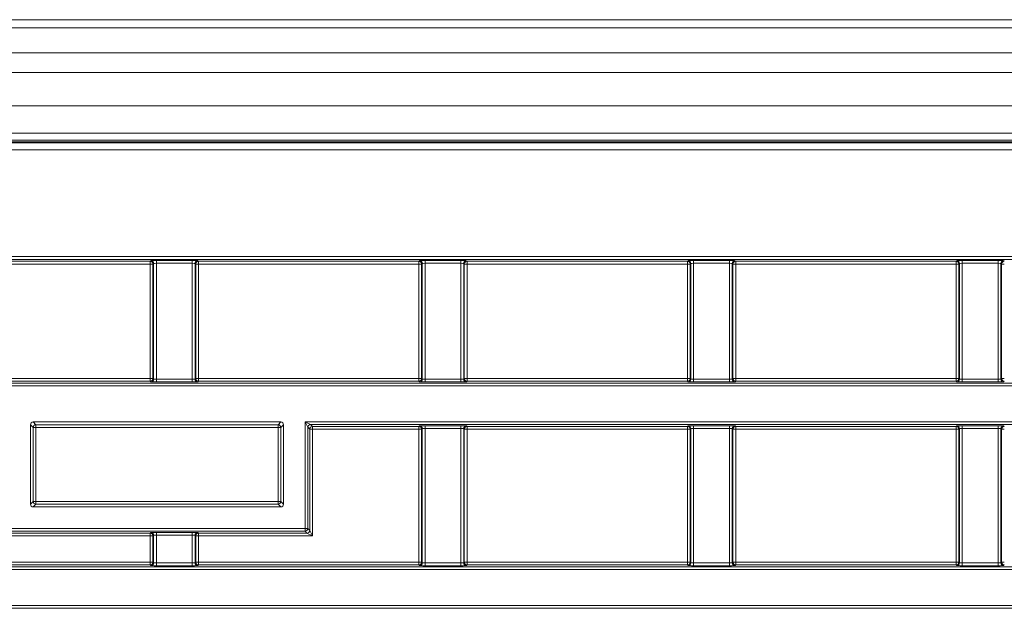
# Model space of a CAD drawing. Header units: millimetres. Extents: x 0 to 1118, y 0 to 864.
# Tile 344 of 390: x 505 to 523, y 662 to 673. Entities that reach past the tile are written whole.
import ezdxf

# ---------------------------------------------------------------- set-up
doc = ezdxf.new("R2010")
doc.units = ezdxf.units.MM

msp = doc.modelspace()

# ---------------------------------------------------------------- linework, layer by layer
at = {"color": 7, "linetype": 'Continuous', "lineweight": 15}
for p, q in [((607.0387, 673.0354), (472.6137, 673.0354)), ((607.0387, 670.9729), (472.6137, 670.9729)), ((471.8311, 670.8175), (607.8213, 670.8175)), ((505.5279, 665.6812), (505.5279, 664.2396)), ((505.5779, 665.7312), (510.0695, 665.7312)), ((510.1195, 665.6812), (510.1195, 664.2396)), ((505.5779, 664.1896), (510.0695, 664.1896))]:
    msp.add_line(p, q, dxfattribs=at)
at = {"color": 9, "linetype": 'Continuous', "lineweight": 0}
for p, q in [((607.0387, 672.8889), (472.6137, 672.8889)), ((607.0387, 672.4318), (472.6137, 672.4318)), ((607.0387, 672.0783), (472.6137, 672.0783)), ((607.0387, 671.4729), (472.6137, 671.4729)), ((471.8384, 670.8), (607.8141, 670.8)), ((607.0387, 670.8479), (472.6137, 670.8479)), ((607.8141, 670.675), (471.8384, 670.675)), ((474.3861, 668.7341), (605.2664, 668.7341)), ((605.2664, 668.6841), (474.3861, 668.6841)), ((503.701, 668.6487), (507.7015, 668.6487)), ((507.7015, 668.6487), (507.7129, 668.6601)), ((507.7015, 668.5987), (507.7015, 668.6487)), ((507.8129, 668.6618), (508.4646, 668.6618)), ((507.8129, 668.6118), (507.8129, 668.6618)), ((508.4646, 668.6118), (508.4646, 668.6618)), ((508.5646, 668.6601), (508.576, 668.6487)), ((508.576, 668.6487), (512.5765, 668.6487)), ((508.576, 668.6487), (508.576, 668.5987)), ((512.5765, 668.6487), (512.5879, 668.6601)), ((512.5765, 668.6487), (512.5765, 668.5987)), ((512.6879, 668.6618), (513.3396, 668.6618)), ((512.6879, 668.6618), (512.6879, 668.6118)), ((513.3396, 668.6618), (513.3396, 668.6118)), ((513.4396, 668.6601), (513.451, 668.6487)), ((513.451, 668.6487), (517.4515, 668.6487)), ((513.451, 668.6487), (513.451, 668.5987)), ((517.4515, 668.6487), (517.4629, 668.6601)), ((517.4515, 668.6487), (517.4515, 668.5987)), ((517.5629, 668.6618), (518.2146, 668.6618)), ((517.5629, 668.6618), (517.5629, 668.6118)), ((518.2146, 668.6618), (518.2146, 668.6118)), ((518.3146, 668.6601), (518.326, 668.6487)), ((518.326, 668.6487), (522.3265, 668.6487)), ((518.326, 668.6487), (518.326, 668.5987)), ((522.3265, 668.6487), (522.3379, 668.6601)), ((522.3265, 668.6487), (522.3265, 668.5987)), ((522.4379, 668.6618), (523.0896, 668.6618)), ((522.4379, 668.6618), (522.4379, 668.6118)), ((523.0896, 668.6618), (523.0896, 668.6118)), ((523.1896, 668.6601), (523.201, 668.6487)), ((507.7015, 668.5987), (503.701, 668.5987)), ((507.7015, 666.5216), (507.7015, 668.5987)), ((507.7015, 668.5987), (507.7515, 668.5987)), ((507.7629, 668.6101), (507.7515, 668.5987)), ((507.7515, 668.5987), (507.7515, 666.5216)), ((507.7629, 666.5102), (507.7629, 668.6101)), ((508.4646, 668.6118), (507.8129, 668.6118)), ((507.8129, 668.6118), (507.8129, 666.5085)), ((508.4646, 666.5085), (508.4646, 668.6118)), ((508.5146, 668.6101), (508.5146, 666.5102)), ((508.526, 668.5987), (508.5146, 668.6101)), ((508.526, 666.5216), (508.526, 668.5987)), ((508.526, 668.5987), (508.576, 668.5987)), ((512.5765, 668.5987), (508.576, 668.5987)), ((508.576, 668.5987), (508.576, 666.5216)), ((512.5765, 668.5987), (512.6265, 668.5987)), ((512.5765, 666.5216), (512.5765, 668.5987)), ((512.6379, 668.6101), (512.6265, 668.5987)), ((512.6265, 668.5987), (512.6265, 666.5216)), ((512.6379, 666.5102), (512.6379, 668.6101)), ((513.3396, 668.6118), (512.6879, 668.6118)), ((512.6879, 668.6118), (512.6879, 666.5085)), ((513.3396, 666.5085), (513.3396, 668.6118)), ((513.3896, 668.6101), (513.3896, 666.5102)), ((513.401, 668.5987), (513.3896, 668.6101)), ((513.401, 666.5216), (513.401, 668.5987)), ((513.401, 668.5987), (513.451, 668.5987)), ((513.451, 668.5987), (513.451, 666.5216)), ((517.4515, 668.5987), (513.451, 668.5987)), ((517.4515, 668.5987), (517.5015, 668.5987)), ((517.4515, 666.5216), (517.4515, 668.5987)), ((517.5129, 668.6101), (517.5015, 668.5987)), ((517.5015, 668.5987), (517.5015, 666.5216)), ((517.5129, 666.5102), (517.5129, 668.6101)), ((518.2146, 668.6118), (517.5629, 668.6118)), ((517.5629, 668.6118), (517.5629, 666.5085)), ((518.2146, 666.5085), (518.2146, 668.6118)), ((518.2646, 668.6101), (518.2646, 666.5102)), ((518.276, 668.5987), (518.2646, 668.6101)), ((518.276, 666.5216), (518.276, 668.5987)), ((518.276, 668.5987), (518.326, 668.5987)), ((518.326, 668.5987), (518.326, 666.5216)), ((522.3265, 668.5987), (518.326, 668.5987)), ((522.3265, 666.5216), (522.3265, 668.5987)), ((522.3265, 668.5987), (522.3765, 668.5987)), ((522.3879, 668.6101), (522.3765, 668.5987)), ((522.3765, 668.5987), (522.3765, 666.5216)), ((522.3879, 666.5102), (522.3879, 668.6101)), ((523.0896, 668.6118), (522.4379, 668.6118)), ((522.4379, 668.6118), (522.4379, 666.5085)), ((523.0896, 666.5085), (523.0896, 668.6118)), ((523.1396, 668.6101), (523.1396, 666.5102)), ((523.151, 668.5987), (523.1396, 668.6101)), ((523.151, 666.5216), (523.151, 668.5987)), ((523.151, 668.5987), (523.201, 668.5987)), ((503.701, 666.5216), (507.7015, 666.5216)), ((507.7015, 666.5216), (507.7515, 666.5216)), ((507.7015, 666.4716), (507.7015, 666.5216)), ((507.7515, 666.5216), (507.7629, 666.5102)), ((507.8129, 666.4585), (507.8129, 666.5085)), ((507.8129, 666.5085), (508.4646, 666.5085)), ((508.4646, 666.4585), (508.4646, 666.5085)), ((508.5146, 666.5102), (508.526, 666.5216)), ((508.576, 666.5216), (508.526, 666.5216)), ((508.576, 666.5216), (508.576, 666.4716)), ((508.576, 666.5216), (512.5765, 666.5216)), ((512.5765, 666.5216), (512.5765, 666.4716)), ((512.6265, 666.5216), (512.5765, 666.5216)), ((512.6265, 666.5216), (512.6379, 666.5102)), ((512.6879, 666.5085), (513.3396, 666.5085)), ((512.6879, 666.5085), (512.6879, 666.4585)), ((513.3396, 666.5085), (513.3396, 666.4585)), ((513.3896, 666.5102), (513.401, 666.5216)), ((513.451, 666.5216), (513.401, 666.5216)), ((513.451, 666.5216), (513.451, 666.4716)), ((513.451, 666.5216), (517.4515, 666.5216)), ((517.4515, 666.5216), (517.4515, 666.4716)), ((517.5015, 666.5216), (517.4515, 666.5216)), ((517.5015, 666.5216), (517.5129, 666.5102)), ((517.5629, 666.5085), (518.2146, 666.5085)), ((517.5629, 666.5085), (517.5629, 666.4585)), ((518.2146, 666.5085), (518.2146, 666.4585)), ((518.2646, 666.5102), (518.276, 666.5216)), ((518.326, 666.5216), (518.276, 666.5216)), ((518.326, 666.5216), (522.3265, 666.5216)), ((518.326, 666.5216), (518.326, 666.4716)), ((522.3765, 666.5216), (522.3265, 666.5216)), ((522.3265, 666.5216), (522.3265, 666.4716)), ((522.3765, 666.5216), (522.3879, 666.5102)), ((522.4379, 666.5085), (522.4379, 666.4585)), ((522.4379, 666.5085), (523.0896, 666.5085)), ((523.0896, 666.5085), (523.0896, 666.4585)), ((523.1396, 666.5102), (523.151, 666.5216)), ((523.201, 666.5216), (523.151, 666.5216)), ((476.1302, 666.4362), (603.5223, 666.4362)), ((603.5223, 666.3862), (476.1302, 666.3862)), ((507.7015, 666.4716), (503.701, 666.4716)), ((507.7129, 666.4602), (507.7015, 666.4716)), ((508.4646, 666.4585), (507.8129, 666.4585)), ((508.576, 666.4716), (508.5646, 666.4602)), ((512.5765, 666.4716), (508.576, 666.4716)), ((512.5879, 666.4602), (512.5765, 666.4716)), ((513.3396, 666.4585), (512.6879, 666.4585)), ((513.451, 666.4716), (513.4396, 666.4602)), ((517.4515, 666.4716), (513.451, 666.4716)), ((517.4629, 666.4602), (517.4515, 666.4716)), ((518.2146, 666.4585), (517.5629, 666.4585)), ((518.326, 666.4716), (518.3146, 666.4602)), ((522.3265, 666.4716), (518.326, 666.4716)), ((522.3379, 666.4602), (522.3265, 666.4716)), ((523.0896, 666.4585), (522.4379, 666.4585)), ((523.201, 666.4716), (523.1896, 666.4602)), ((505.5771, 665.632), (505.5279, 665.6812)), ((505.5771, 664.2887), (505.5771, 665.632)), ((505.5771, 665.632), (505.6271, 665.632)), ((505.5779, 665.7312), (505.6271, 665.682)), ((505.6271, 665.682), (505.6271, 665.632)), ((505.6271, 665.682), (510.0204, 665.682)), ((505.6271, 665.632), (505.6271, 664.2887)), ((510.0204, 665.632), (505.6271, 665.632)), ((510.0204, 665.682), (510.0695, 665.7312)), ((510.0204, 665.682), (510.0204, 665.632)), ((510.0204, 664.2887), (510.0204, 665.632)), ((510.0204, 665.632), (510.0704, 665.632)), ((510.1195, 665.6812), (510.0704, 665.632)), ((510.0704, 665.632), (510.0704, 664.2887)), ((510.5109, 663.7982), (510.5109, 665.7345)), ((510.5608, 665.6345), (510.5109, 665.7345)), ((510.5109, 665.7345), (603.5223, 665.7345)), ((510.5109, 665.7345), (510.6108, 665.6845)), ((510.5608, 665.6345), (510.5608, 663.7982)), ((510.5962, 665.5991), (510.5608, 665.6345)), ((603.5223, 665.6845), (510.6108, 665.6845)), ((510.6108, 665.6845), (510.6462, 665.6491)), ((510.6462, 665.6491), (512.5765, 665.6491)), ((510.6462, 665.6491), (510.6462, 665.5991)), ((512.5765, 665.6491), (512.5879, 665.6605)), ((512.5765, 665.6491), (512.5765, 665.5991)), ((512.6379, 665.6105), (512.6265, 665.5991)), ((512.6379, 663.1741), (512.6379, 665.6105)), ((512.6879, 665.6622), (513.3396, 665.6622)), ((512.6879, 665.6622), (512.6879, 665.6122)), ((513.3396, 665.6122), (512.6879, 665.6122)), ((512.6879, 665.6122), (512.6879, 663.1724)), ((513.3396, 665.6622), (513.3396, 665.6122)), ((513.3396, 663.1724), (513.3396, 665.6122)), ((513.3896, 665.6105), (513.3896, 663.1741)), ((513.401, 665.5991), (513.3896, 665.6105)), ((513.4396, 665.6605), (513.451, 665.6491)), ((513.451, 665.6491), (517.4515, 665.6491)), ((513.451, 665.6491), (513.451, 665.5991)), ((517.4515, 665.6491), (517.4629, 665.6605)), ((517.4515, 665.6491), (517.4515, 665.5991)), ((517.5129, 665.6105), (517.5015, 665.5991)), ((517.5129, 663.1741), (517.5129, 665.6105)), ((517.5629, 665.6622), (518.2146, 665.6622)), ((517.5629, 665.6622), (517.5629, 665.6122)), ((518.2146, 665.6122), (517.5629, 665.6122)), ((517.5629, 665.6122), (517.5629, 663.1724)), ((518.2146, 665.6622), (518.2146, 665.6122)), ((518.2146, 663.1724), (518.2146, 665.6122)), ((518.2646, 665.6105), (518.2646, 663.1741)), ((518.276, 665.5991), (518.2646, 665.6105)), ((518.3146, 665.6605), (518.326, 665.6491)), ((518.326, 665.6491), (522.3265, 665.6491)), ((518.326, 665.6491), (518.326, 665.5991)), ((522.3265, 665.6491), (522.3379, 665.6605)), ((522.3265, 665.6491), (522.3265, 665.5991)), ((522.3879, 665.6105), (522.3765, 665.5991)), ((522.3879, 663.1741), (522.3879, 665.6105)), ((522.4379, 665.6622), (523.0896, 665.6622)), ((522.4379, 665.6622), (522.4379, 665.6122)), ((523.0896, 665.6122), (522.4379, 665.6122)), ((522.4379, 665.6122), (522.4379, 663.1724)), ((523.0896, 665.6622), (523.0896, 665.6122)), ((523.0896, 663.1724), (523.0896, 665.6122)), ((523.1396, 665.6105), (523.1396, 663.1741)), ((523.151, 665.5991), (523.1396, 665.6105)), ((523.1896, 665.6605), (523.201, 665.6491)), ((510.5962, 663.7629), (510.5962, 665.5991)), ((510.6462, 665.5991), (510.5962, 665.5991)), ((510.6462, 665.5991), (510.6462, 663.6629)), ((512.5765, 665.5991), (510.6462, 665.5991)), ((512.5765, 663.1855), (512.5765, 665.5991)), ((512.6265, 665.5991), (512.5765, 665.5991)), ((512.6265, 665.5991), (512.6265, 663.1855)), ((513.401, 663.1855), (513.401, 665.5991)), ((513.451, 665.5991), (513.401, 665.5991)), ((517.4515, 665.5991), (513.451, 665.5991)), ((513.451, 665.5991), (513.451, 663.1855)), ((517.5015, 665.5991), (517.4515, 665.5991)), ((517.4515, 663.1855), (517.4515, 665.5991)), ((517.5015, 665.5991), (517.5015, 663.1855)), ((518.276, 663.1855), (518.276, 665.5991)), ((518.326, 665.5991), (518.276, 665.5991)), ((518.326, 665.5991), (518.326, 663.1855)), ((522.3265, 665.5991), (518.326, 665.5991)), ((522.3265, 663.1855), (522.3265, 665.5991)), ((522.3765, 665.5991), (522.3265, 665.5991)), ((522.3765, 665.5991), (522.3765, 663.1855)), ((523.151, 663.1855), (523.151, 665.5991)), ((523.201, 665.5991), (523.151, 665.5991)), ((505.5279, 664.2396), (505.5771, 664.2887)), ((505.6271, 664.2887), (505.5771, 664.2887)), ((505.6271, 664.2387), (505.5779, 664.1896)), ((505.6271, 664.2887), (505.6271, 664.2387)), ((505.6271, 664.2887), (510.0204, 664.2887)), ((510.0204, 664.2387), (505.6271, 664.2387)), ((510.0204, 664.2887), (510.0204, 664.2387)), ((510.0704, 664.2887), (510.0204, 664.2887)), ((510.0695, 664.1896), (510.0204, 664.2387)), ((510.0704, 664.2887), (510.1195, 664.2396)), ((507.7015, 663.6629), (505.0013, 663.6629)), ((505.1012, 663.7129), (507.7015, 663.7129)), ((505.1366, 663.7982), (510.5109, 663.7982)), ((510.5109, 663.7483), (505.1366, 663.7483)), ((507.7015, 663.7129), (507.7129, 663.7243)), ((507.7015, 663.7129), (507.7015, 663.6629)), ((507.7015, 663.1855), (507.7015, 663.6629)), ((507.7515, 663.6629), (507.7015, 663.6629)), ((507.7629, 663.6743), (507.7515, 663.6629)), ((507.7515, 663.6629), (507.7515, 663.1855)), ((507.7629, 663.1741), (507.7629, 663.6743)), ((507.8129, 663.726), (508.4646, 663.726)), ((507.8129, 663.726), (507.8129, 663.676)), ((508.4646, 663.676), (507.8129, 663.676)), ((507.8129, 663.676), (507.8129, 663.1724)), ((508.4646, 663.726), (508.4646, 663.676)), ((508.4646, 663.1724), (508.4646, 663.676)), ((508.5146, 663.6743), (508.5146, 663.1741)), ((508.526, 663.6629), (508.5146, 663.6743)), ((508.526, 663.1855), (508.526, 663.6629)), ((508.576, 663.6629), (508.526, 663.6629)), ((508.5646, 663.7243), (508.576, 663.7129)), ((508.576, 663.7129), (510.5462, 663.7129)), ((508.576, 663.6629), (508.576, 663.7129)), ((510.6462, 663.6629), (508.576, 663.6629)), ((508.576, 663.6629), (508.576, 663.1855)), ((510.5109, 663.7483), (510.5109, 663.7982)), ((510.5109, 663.7982), (510.5608, 663.7982)), ((510.5462, 663.7129), (510.5109, 663.7483)), ((510.6462, 663.6629), (510.5462, 663.7129)), ((510.5608, 663.7982), (510.5962, 663.7629)), ((510.5962, 663.7629), (510.6462, 663.6629)), ((503.701, 663.1855), (507.7015, 663.1855)), ((507.7015, 663.1355), (503.701, 663.1355)), ((507.7515, 663.1855), (507.7015, 663.1855)), ((507.7015, 663.1855), (507.7015, 663.1355)), ((507.7129, 663.1241), (507.7015, 663.1355)), ((507.7515, 663.1855), (507.7629, 663.1741)), ((507.8129, 663.1724), (508.4646, 663.1724)), ((507.8129, 663.1724), (507.8129, 663.1224)), ((508.4646, 663.1224), (507.8129, 663.1224)), ((508.4646, 663.1724), (508.4646, 663.1224)), ((508.5146, 663.1741), (508.526, 663.1855)), ((508.576, 663.1855), (508.526, 663.1855)), ((508.576, 663.1355), (508.5646, 663.1241)), ((508.576, 663.1855), (512.5765, 663.1855)), ((508.576, 663.1855), (508.576, 663.1355)), ((512.5765, 663.1355), (508.576, 663.1355)), ((512.6265, 663.1855), (512.5765, 663.1855)), ((512.5765, 663.1855), (512.5765, 663.1355)), ((512.5879, 663.1241), (512.5765, 663.1355)), ((512.6265, 663.1855), (512.6379, 663.1741)), ((512.6879, 663.1724), (512.6879, 663.1224)), ((512.6879, 663.1724), (513.3396, 663.1724)), ((513.3396, 663.1224), (512.6879, 663.1224)), ((513.3396, 663.1724), (513.3396, 663.1224)), ((513.3896, 663.1741), (513.401, 663.1855)), ((513.451, 663.1855), (513.401, 663.1855)), ((513.451, 663.1355), (513.4396, 663.1241)), ((513.451, 663.1855), (513.451, 663.1355)), ((513.451, 663.1855), (517.4515, 663.1855)), ((517.4515, 663.1355), (513.451, 663.1355)), ((517.4515, 663.1855), (517.4515, 663.1355)), ((517.5015, 663.1855), (517.4515, 663.1855)), ((517.4629, 663.1241), (517.4515, 663.1355)), ((517.5015, 663.1855), (517.5129, 663.1741)), ((517.5629, 663.1724), (518.2146, 663.1724)), ((517.5629, 663.1724), (517.5629, 663.1224)), ((518.2146, 663.1224), (517.5629, 663.1224)), ((518.2146, 663.1724), (518.2146, 663.1224)), ((518.2646, 663.1741), (518.276, 663.1855)), ((518.326, 663.1855), (518.276, 663.1855)), ((518.326, 663.1355), (518.3146, 663.1241)), ((518.326, 663.1855), (522.3265, 663.1855)), ((518.326, 663.1855), (518.326, 663.1355)), ((522.3265, 663.1355), (518.326, 663.1355)), ((522.3265, 663.1855), (522.3265, 663.1355)), ((522.3765, 663.1855), (522.3265, 663.1855)), ((522.3379, 663.1241), (522.3265, 663.1355)), ((522.3765, 663.1855), (522.3879, 663.1741)), ((522.4379, 663.1724), (522.4379, 663.1224)), ((522.4379, 663.1724), (523.0896, 663.1724)), ((523.0896, 663.1224), (522.4379, 663.1224)), ((523.0896, 663.1724), (523.0896, 663.1224)), ((523.1396, 663.1741), (523.151, 663.1855)), ((523.201, 663.1855), (523.151, 663.1855)), ((523.201, 663.1355), (523.1896, 663.1241)), ((603.9156, 663.0501), (487.7146, 663.0501)), ((487.8146, 663.1001), (603.9156, 663.1001)), ((487.7146, 662.3984), (603.9156, 662.3984)), ((603.9156, 662.3484), (487.8146, 662.3484))]:
    msp.add_line(p, q, dxfattribs=at)
for centre, start, end in [((507.7015, 668.5987), 0.02044, 89.97956), ((507.7129, 668.6101), 0.02044, 89.97956), ((508.5646, 668.6101), 90.02044, 179.97956), ((508.576, 668.5987), 90.02044, 179.97956), ((512.5765, 668.5987), 0.02044, 89.97956), ((512.5879, 668.6101), 0.02044, 89.97956), ((513.4396, 668.6101), 90.02044, 179.97956), ((513.451, 668.5987), 90.02044, 179.97956), ((517.4515, 668.5987), 0.02044, 89.97956), ((517.4629, 668.6101), 0.02044, 89.97956), ((518.3146, 668.6101), 90.02044, 179.97956), ((518.326, 668.5987), 90.02044, 179.97956), ((522.3265, 668.5987), 0.02044, 89.97956), ((522.3379, 668.6101), 0.02044, 89.97956), ((523.1896, 668.6101), 90.02044, 179.97956), ((523.201, 668.5987), 90.02044, 179.97956), ((507.7015, 666.5216), 270.02044, 359.97956), ((507.7129, 666.5102), 270.02044, 359.97956), ((508.5646, 666.5102), 180.02044, 269.97956), ((508.576, 666.5216), 180.02044, 269.97956), ((512.5765, 666.5216), 270.02044, 359.97956), ((512.5879, 666.5102), 270.02044, 359.97956), ((513.4396, 666.5102), 180.02044, 269.97956), ((513.451, 666.5216), 180.02044, 269.97956), ((517.4515, 666.5216), 270.02044, 359.97956), ((517.4629, 666.5102), 270.02044, 359.97956), ((518.3146, 666.5102), 180.02044, 269.97956), ((518.326, 666.5216), 180.02044, 269.97956), ((522.3265, 666.5216), 270.02044, 359.97956), ((522.3379, 666.5102), 270.02044, 359.97956), ((523.1896, 666.5102), 180.02044, 269.97956), ((523.201, 666.5216), 180.02044, 269.97956), ((505.6271, 665.632), 90.02044, 179.97956), ((510.0204, 665.632), 0.02044, 89.97956), ((510.6109, 665.6345), 90.02044, 179.97956), ((510.6462, 665.5991), 90.02044, 179.97956), ((512.5765, 665.5991), 0.02044, 89.97956), ((512.5879, 665.6105), 0.02044, 89.97956), ((513.4396, 665.6105), 90.02044, 179.97956), ((513.451, 665.5991), 90.02044, 179.97956), ((517.4515, 665.5991), 0.02044, 89.97956), ((517.4629, 665.6105), 0.02044, 89.97956), ((518.3146, 665.6105), 90.02044, 179.97956), ((518.326, 665.5991), 90.02044, 179.97956), ((522.3265, 665.5991), 0.02044, 89.97956), ((522.3379, 665.6105), 0.02044, 89.97956), ((523.1896, 665.6105), 90.02044, 179.97956), ((523.201, 665.5991), 90.02044, 179.97956), ((505.6271, 664.2887), 180.02044, 269.97956), ((510.0204, 664.2887), 270.02044, 359.97956), ((507.7015, 663.6629), 0.02044, 89.97956), ((507.7129, 663.6742), 0.02044, 89.97956), ((508.5646, 663.6742), 90.02044, 179.97956), ((508.576, 663.6629), 90.02044, 179.97956), ((510.5108, 663.7983), 270.02044, 359.97956), ((510.5462, 663.7629), 270.02044, 359.97956), ((507.7015, 663.1855), 270.02044, 359.97956), ((507.7129, 663.1741), 270.02044, 359.97956), ((508.5646, 663.1741), 180.02044, 269.97956), ((508.576, 663.1855), 180.02044, 269.97956), ((512.5765, 663.1855), 270.02044, 359.97956), ((512.5879, 663.1741), 270.02044, 359.97956), ((513.4396, 663.1741), 180.02044, 269.97956), ((513.451, 663.1855), 180.02044, 269.97956), ((517.4515, 663.1855), 270.02044, 359.97956), ((517.4629, 663.1741), 270.02044, 359.97956), ((518.3146, 663.1741), 180.02044, 269.97956), ((518.326, 663.1855), 180.02044, 269.97956), ((522.3265, 663.1855), 270.02044, 359.97956), ((522.3379, 663.1741), 270.02044, 359.97956), ((523.1896, 663.1741), 180.02044, 269.97956), ((523.201, 663.1855), 180.02044, 269.97956)]:
    msp.add_arc(centre, 0.05, start, end, dxfattribs=at)
for centre, major_axis, ratio, start_param, end_param in [((507.8129, 668.6601), (0.1, 0), 0.0174551, 1.5707963, 3.1241394), ((508.4646, 668.6601), (0.1, 0), 0.0174551, 0.0174533, 1.5707963), ((512.6879, 668.6601), (0.1, 0), 0.0174551, 1.5707963, 3.1241394), ((513.3396, 668.6601), (0.1, 0), 0.0174551, 0.0174533, 1.5707963), ((517.5629, 668.6601), (0.1, 0), 0.0174551, 1.5707963, 3.1241394), ((518.2146, 668.6601), (0.1, 0), 0.0174551, 0.0174533, 1.5707963), ((522.4379, 668.6601), (0.1, 0), 0.0174551, 1.5707963, 3.1241394), ((523.0896, 668.6601), (0.1, 0), 0.0174551, 0.0174533, 1.5707963), ((507.8129, 668.6101), (0.05, 0), 0.0349101, 1.5707963, 3.1241394), ((508.4646, 668.6101), (0.05, 0), 0.0349101, 0.0174533, 1.5707963), ((512.6879, 668.6101), (0.05, 0), 0.0349101, 1.5707963, 3.1241394), ((513.3396, 668.6101), (0.05, 0), 0.0349101, 0.0174533, 1.5707963), ((517.5629, 668.6101), (0.05, 0), 0.0349101, 1.5707963, 3.1241394), ((518.2146, 668.6101), (0.05, 0), 0.0349101, 0.0174533, 1.5707963), ((522.4379, 668.6101), (0.05, 0), 0.0349101, 1.5707963, 3.1241394), ((523.0896, 668.6101), (0.05, 0), 0.0349101, 0.0174533, 1.5707963), ((507.8129, 666.5102), (0.05, 0), 0.0349101, 3.1590459, 4.712389), ((508.4646, 666.5102), (0.05, 0), 0.0349101, 4.712389, 6.265732), ((512.6879, 666.5102), (0.05, 0), 0.0349101, 3.1590459, 4.712389), ((513.3396, 666.5102), (0.05, 0), 0.0349101, 4.712389, 6.265732), ((517.5629, 666.5102), (0.05, 0), 0.0349101, 3.1590459, 4.712389), ((518.2146, 666.5102), (0.05, 0), 0.0349101, 4.712389, 6.265732), ((522.4379, 666.5102), (0.05, 0), 0.0349101, 3.1590459, 4.712389), ((523.0896, 666.5102), (0.05, 0), 0.0349101, 4.712389, 6.265732), ((507.8129, 666.4602), (0.1, 0), 0.0174551, 3.1590459, 4.712389), ((508.4646, 666.4602), (0.1, 0), 0.0174551, 4.712389, 6.265732), ((512.6879, 666.4602), (0.1, 0), 0.0174551, 3.1590459, 4.712389), ((513.3396, 666.4602), (0.1, 0), 0.0174551, 4.712389, 6.265732), ((517.5629, 666.4602), (0.1, 0), 0.0174551, 3.1590459, 4.712389), ((518.2146, 666.4602), (0.1, 0), 0.0174551, 4.712389, 6.265732), ((522.4379, 666.4602), (0.1, 0), 0.0174551, 3.1590459, 4.712389), ((523.0896, 666.4602), (0.1, 0), 0.0174551, 4.712389, 6.265732), ((512.6879, 665.6605), (0.1, 0), 0.0174551, 1.5707963, 3.1241394), ((512.6879, 665.6105), (0.05, 0), 0.0349101, 1.5707963, 3.1241394), ((513.3396, 665.6605), (0.1, 0), 0.0174551, 0.0174533, 1.5707963), ((513.3396, 665.6105), (0.05, 0), 0.0349101, 0.0174533, 1.5707963), ((517.5629, 665.6605), (0.1, 0), 0.0174551, 1.5707963, 3.1241394), ((517.5629, 665.6105), (0.05, 0), 0.0349101, 1.5707963, 3.1241394), ((518.2146, 665.6605), (0.1, 0), 0.0174551, 0.0174533, 1.5707963), ((518.2146, 665.6105), (0.05, 0), 0.0349101, 0.0174533, 1.5707963), ((522.4379, 665.6605), (0.1, 0), 0.0174551, 1.5707963, 3.1241394), ((522.4379, 665.6105), (0.05, 0), 0.0349101, 1.5707963, 3.1241394), ((523.0896, 665.6605), (0.1, 0), 0.0174551, 0.0174533, 1.5707963), ((523.0896, 665.6105), (0.05, 0), 0.0349101, 0.0174533, 1.5707963), ((507.8129, 663.7242), (0.1, 0), 0.0174551, 1.5707963, 3.1241394), ((507.8129, 663.6742), (0.05, 0), 0.0349101, 1.5707963, 3.1241394), ((508.4646, 663.7242), (0.1, 0), 0.0174551, 0.0174533, 1.5707963), ((508.4646, 663.6742), (0.05, 0), 0.0349101, 0.0174533, 1.5707963), ((507.8129, 663.1241), (0.1, 0), 0.0174551, 3.1590459, 4.712389), ((507.8129, 663.1741), (0.05, 0), 0.0349101, 3.1590459, 4.712389), ((508.4646, 663.1741), (0.05, 0), 0.0349101, 4.712389, 6.265732), ((508.4646, 663.1241), (0.1, 0), 0.0174551, 4.712389, 6.265732), ((512.6879, 663.1241), (0.1, 0), 0.0174551, 3.1590459, 4.712389), ((512.6879, 663.1741), (0.05, 0), 0.0349101, 3.1590459, 4.712389), ((513.3396, 663.1741), (0.05, 0), 0.0349101, 4.712389, 6.265732), ((513.3396, 663.1241), (0.1, 0), 0.0174551, 4.712389, 6.265732), ((517.5629, 663.1241), (0.1, 0), 0.0174551, 3.1590459, 4.712389), ((517.5629, 663.1741), (0.05, 0), 0.0349101, 3.1590459, 4.712389), ((518.2146, 663.1741), (0.05, 0), 0.0349101, 4.712389, 6.265732), ((518.2146, 663.1241), (0.1, 0), 0.0174551, 4.712389, 6.265732), ((522.4379, 663.1241), (0.1, 0), 0.0174551, 3.1590459, 4.712389), ((522.4379, 663.1741), (0.05, 0), 0.0349101, 3.1590459, 4.712389), ((523.0896, 663.1741), (0.05, 0), 0.0349101, 4.712389, 6.265732), ((523.0896, 663.1241), (0.1, 0), 0.0174551, 4.712389, 6.265732)]:
    msp.add_ellipse(centre, major_axis=major_axis, ratio=ratio, start_param=start_param, end_param=end_param, dxfattribs=at)
at = {"color": 7, "linetype": 'Continuous', "lineweight": 15}
for centre, major_axis in [((505.578, 665.6811), (-0.0354, 0.0354)), ((510.0695, 665.6811), (0.0354, 0.0354)), ((505.578, 664.2396), (-0.0354, -0.0354)), ((510.0695, 664.2396), (0.0354, -0.0354))]:
    msp.add_ellipse(centre, major_axis=major_axis, ratio=0.9996955, start_param=5.4979394, end_param=7.0684312, dxfattribs=at)

doc.saveas('drawing.dxf')
